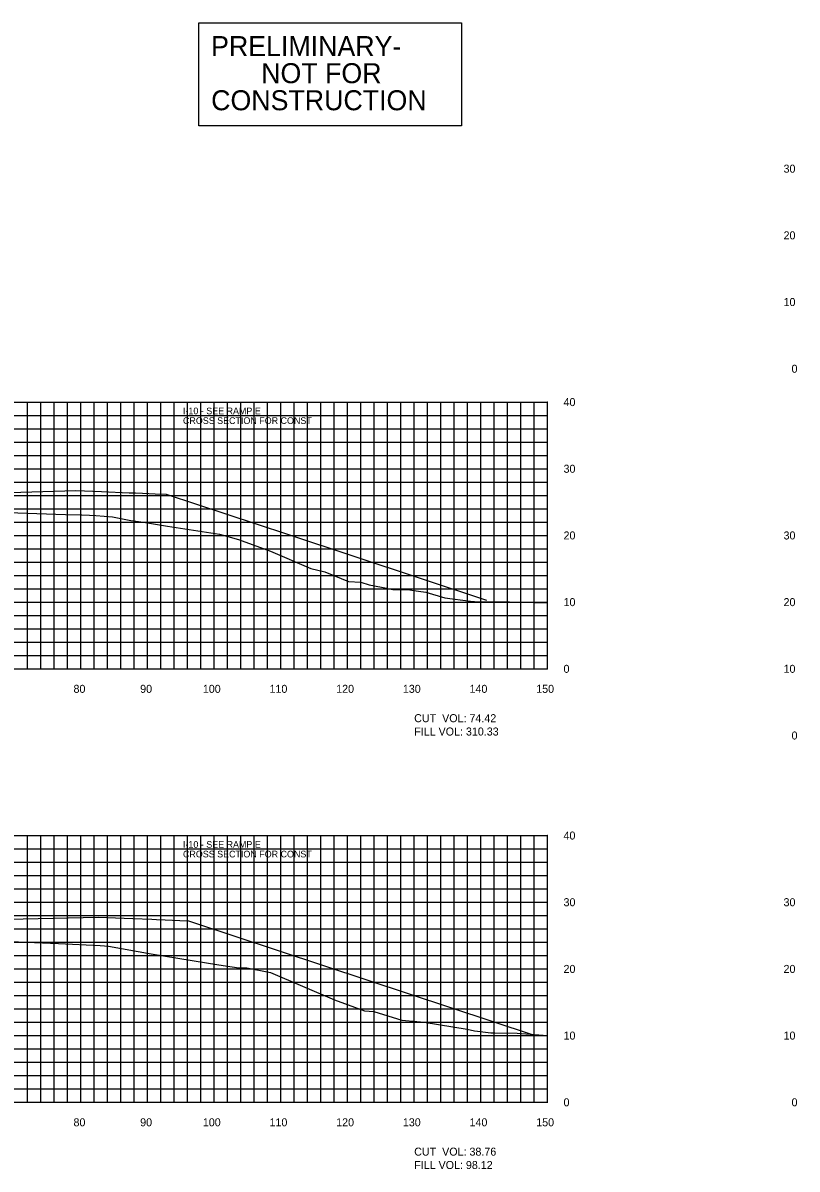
# Model space of a CAD drawing. Extents: x 1800880 to 1818864, y 245271 to 250560.
# Drawn here: x 1804402.3 to 1804518.4, y 250089.4 to 250261.3 of the extents above; entities that cross this region are included whole.
import ezdxf

# ---------------------------------------------------------------- set-up
doc = ezdxf.new("R2010")
doc.units = 0
for name, color, linetype in [('33', 7, 'Continuous'), ('CL-CNST', 7, 'Continuous'), ('DESIGN - DRAINAGE - Bridges', 7, 'Continuous'), ('DRAINAGETXT', 7, 'Continuous'), ('EPTEXT', 7, 'Continuous'), ('Level 32', 7, 'Continuous'), ('Level 46', 7, 'Continuous'), ('Level 62', 7, 'Continuous')]:
    doc.layers.add(name, color=color, linetype=linetype)

msp = doc.modelspace()

# ---------------------------------------------------------------- linework, layer by layer
at = {"layer": 'CL-CNST'}
for points in [[(1804400.12, 250187.87), (1804408.72, 250187.59), (1804411.05, 250187.51), (1804411.17, 250187.51), (1804412.3, 250187.45), (1804413.26, 250187.4), (1804415.77, 250187.24), (1804418.48, 250186.68), (1804420.41, 250186.43), (1804424, 250185.84), (1804431.81, 250184.63), (1804434.64, 250183.82), (1804439.43, 250182.06), (1804445.49, 250179.47), (1804447.61, 250178.96), (1804451.17, 250177.54), (1804452.98, 250177.43), (1804454.26, 250177), (1804456.09, 250176.66), (1804457.79, 250176.34), (1804458.79, 250176.34), (1804460, 250176.34), (1804461.67, 250176.08), (1804462.73, 250175.91), (1804465.59, 250175.08), (1804469.44, 250174.58), (1804470.07, 250174.53), (1804470.72, 250174.48), (1804472.77, 250174.48), (1804475.26, 250174.48), (1804475.29, 250174.48), (1804475.31, 250174.48), (1804481, 250174.31)], [(1804397.99, 250123.66), (1804407.65, 250123.24), (1804413.92, 250122.96), (1804414.55, 250122.9), (1804415.17, 250122.85), (1804421.56, 250121.68), (1804431.68, 250120.03), (1804434.68, 250119.61), (1804435.35, 250119.61), (1804435.88, 250119.61), (1804439.46, 250118.91), (1804449.03, 250114.81), (1804453.54, 250113.16), (1804454.94, 250113.05), (1804459.16, 250111.74), (1804461.41, 250111.55), (1804462.5, 250111.45), (1804468.94, 250110.41), (1804470.06, 250110.13), (1804470.5, 250110.1), (1804472.52, 250109.86), (1804473.09, 250109.85), (1804476.44, 250109.79), (1804481, 250109.44)]]:
    msp.add_lwpolyline(points, dxfattribs=at)
at = {"layer": 'DESIGN - DRAINAGE - Bridges'}
for p, q in [((1804481, 250164.43), (1804481, 250204.43)), ((1804481.06, 250204.43), (1804481, 250204.43)), ((1804481.06, 250194.43), (1804481, 250194.43)), ((1804481.06, 250184.43), (1804481, 250184.43)), ((1804481.06, 250174.43), (1804481, 250174.43)), ((1804181, 250164.43), (1804481, 250164.43)), ((1804411, 250164.37), (1804411, 250164.43)), ((1804421, 250164.37), (1804421, 250164.43)), ((1804431, 250164.37), (1804431, 250164.43)), ((1804441, 250164.37), (1804441, 250164.43)), ((1804451, 250164.37), (1804451, 250164.43)), ((1804461, 250164.37), (1804461, 250164.43)), ((1804471, 250164.37), (1804471, 250164.43)), ((1804481, 250164.37), (1804481, 250164.43)), ((1804481.06, 250164.43), (1804481, 250164.43)), ((1804481, 250099.43), (1804481, 250139.43)), ((1804481.06, 250139.43), (1804481, 250139.43)), ((1804481.06, 250129.43), (1804481, 250129.43)), ((1804481.06, 250119.43), (1804481, 250119.43)), ((1804481.06, 250109.43), (1804481, 250109.43)), ((1804181, 250099.43), (1804481, 250099.43)), ((1804411, 250099.37), (1804411, 250099.43)), ((1804421, 250099.37), (1804421, 250099.43)), ((1804431, 250099.37), (1804431, 250099.43)), ((1804441, 250099.37), (1804441, 250099.43)), ((1804451, 250099.37), (1804451, 250099.43)), ((1804461, 250099.37), (1804461, 250099.43)), ((1804471, 250099.37), (1804471, 250099.43)), ((1804481, 250099.37), (1804481, 250099.43)), ((1804481.06, 250099.43), (1804481, 250099.43))]:
    msp.add_line(p, q, dxfattribs=at)
at = {"layer": 'Level 32'}
msp.add_lwpolyline([(1804428.68, 250261.29), (1804468.08, 250261.29), (1804468.08, 250245.85), (1804428.68, 250245.85)], close=True, dxfattribs=at)
at = {"layer": 'Level 46'}
for p, q in [((1804181, 250204.43), (1804481, 250204.43)), ((1804403, 250164.43), (1804403, 250204.43)), ((1804405, 250164.43), (1804405, 250204.43)), ((1804407, 250164.43), (1804407, 250204.43)), ((1804409, 250164.43), (1804409, 250204.43)), ((1804411, 250164.43), (1804411, 250204.43)), ((1804413, 250164.43), (1804413, 250204.43)), ((1804415, 250164.43), (1804415, 250204.43)), ((1804417, 250164.43), (1804417, 250204.43)), ((1804419, 250164.43), (1804419, 250204.43)), ((1804421, 250164.43), (1804421, 250204.43)), ((1804423, 250164.43), (1804423, 250204.43)), ((1804425, 250164.43), (1804425, 250204.43)), ((1804427, 250164.43), (1804427, 250204.43)), ((1804429, 250164.43), (1804429, 250204.43)), ((1804431, 250164.43), (1804431, 250204.43)), ((1804433, 250164.43), (1804433, 250204.43)), ((1804435, 250164.43), (1804435, 250204.43)), ((1804437, 250164.43), (1804437, 250204.43)), ((1804439, 250164.43), (1804439, 250204.43)), ((1804441, 250164.43), (1804441, 250204.43)), ((1804443, 250164.43), (1804443, 250204.43)), ((1804445, 250164.43), (1804445, 250204.43)), ((1804447, 250164.43), (1804447, 250204.43)), ((1804449, 250164.43), (1804449, 250204.43)), ((1804451, 250164.43), (1804451, 250204.43)), ((1804453, 250164.43), (1804453, 250204.43)), ((1804455, 250164.43), (1804455, 250204.43)), ((1804457, 250164.43), (1804457, 250204.43)), ((1804459, 250164.43), (1804459, 250204.43)), ((1804461, 250164.43), (1804461, 250204.43)), ((1804463, 250164.43), (1804463, 250204.43)), ((1804465, 250164.43), (1804465, 250204.43)), ((1804467, 250164.43), (1804467, 250204.43)), ((1804469, 250164.43), (1804469, 250204.43)), ((1804471, 250164.43), (1804471, 250204.43)), ((1804473, 250164.43), (1804473, 250204.43)), ((1804475, 250164.43), (1804475, 250204.43)), ((1804477, 250164.43), (1804477, 250204.43)), ((1804479, 250164.43), (1804479, 250204.43)), ((1804481, 250164.43), (1804481, 250204.43)), ((1804181, 250202.43), (1804481, 250202.43)), ((1804181, 250200.43), (1804481, 250200.43)), ((1804181, 250198.43), (1804481, 250198.43)), ((1804181, 250196.43), (1804481, 250196.43)), ((1804181, 250194.43), (1804481, 250194.43)), ((1804181, 250192.43), (1804481, 250192.43)), ((1804181, 250190.43), (1804481, 250190.43)), ((1804181, 250188.43), (1804481, 250188.43)), ((1804181, 250186.43), (1804481, 250186.43)), ((1804181, 250184.43), (1804481, 250184.43)), ((1804181, 250182.43), (1804481, 250182.43)), ((1804181, 250180.43), (1804481, 250180.43)), ((1804181, 250178.43), (1804481, 250178.43)), ((1804181, 250176.43), (1804481, 250176.43)), ((1804181, 250174.43), (1804481, 250174.43)), ((1804181, 250172.43), (1804481, 250172.43)), ((1804181, 250170.43), (1804481, 250170.43)), ((1804181, 250168.43), (1804481, 250168.43)), ((1804181, 250166.43), (1804481, 250166.43)), ((1804181, 250164.43), (1804481, 250164.43)), ((1804181, 250139.43), (1804481, 250139.43)), ((1804403, 250099.43), (1804403, 250139.43)), ((1804405, 250099.43), (1804405, 250139.43)), ((1804407, 250099.43), (1804407, 250139.43)), ((1804409, 250099.43), (1804409, 250139.43)), ((1804411, 250099.43), (1804411, 250139.43)), ((1804413, 250099.43), (1804413, 250139.43)), ((1804415, 250099.43), (1804415, 250139.43)), ((1804417, 250099.43), (1804417, 250139.43)), ((1804419, 250099.43), (1804419, 250139.43)), ((1804421, 250099.43), (1804421, 250139.43)), ((1804423, 250099.43), (1804423, 250139.43)), ((1804425, 250099.43), (1804425, 250139.43)), ((1804427, 250099.43), (1804427, 250139.43)), ((1804429, 250099.43), (1804429, 250139.43)), ((1804431, 250099.43), (1804431, 250139.43)), ((1804433, 250099.43), (1804433, 250139.43)), ((1804435, 250099.43), (1804435, 250139.43)), ((1804437, 250099.43), (1804437, 250139.43)), ((1804439, 250099.43), (1804439, 250139.43)), ((1804441, 250099.43), (1804441, 250139.43)), ((1804443, 250099.43), (1804443, 250139.43)), ((1804445, 250099.43), (1804445, 250139.43)), ((1804447, 250099.43), (1804447, 250139.43)), ((1804449, 250099.43), (1804449, 250139.43)), ((1804451, 250099.43), (1804451, 250139.43)), ((1804453, 250099.43), (1804453, 250139.43)), ((1804455, 250099.43), (1804455, 250139.43)), ((1804457, 250099.43), (1804457, 250139.43)), ((1804459, 250099.43), (1804459, 250139.43)), ((1804461, 250099.43), (1804461, 250139.43)), ((1804463, 250099.43), (1804463, 250139.43)), ((1804465, 250099.43), (1804465, 250139.43)), ((1804467, 250099.43), (1804467, 250139.43)), ((1804469, 250099.43), (1804469, 250139.43)), ((1804471, 250099.43), (1804471, 250139.43)), ((1804473, 250099.43), (1804473, 250139.43)), ((1804475, 250099.43), (1804475, 250139.43)), ((1804477, 250099.43), (1804477, 250139.43)), ((1804479, 250099.43), (1804479, 250139.43)), ((1804481, 250099.43), (1804481, 250139.43)), ((1804181, 250137.43), (1804481, 250137.43)), ((1804181, 250135.43), (1804481, 250135.43)), ((1804181, 250133.43), (1804481, 250133.43)), ((1804181, 250131.43), (1804481, 250131.43)), ((1804181, 250129.43), (1804481, 250129.43)), ((1804181, 250127.43), (1804481, 250127.43)), ((1804181, 250125.43), (1804481, 250125.43)), ((1804181, 250123.43), (1804481, 250123.43)), ((1804181, 250121.43), (1804481, 250121.43)), ((1804181, 250119.43), (1804481, 250119.43)), ((1804181, 250117.43), (1804481, 250117.43)), ((1804181, 250115.43), (1804481, 250115.43)), ((1804181, 250113.43), (1804481, 250113.43)), ((1804181, 250111.43), (1804481, 250111.43)), ((1804181, 250109.43), (1804481, 250109.43)), ((1804181, 250107.43), (1804481, 250107.43)), ((1804181, 250105.43), (1804481, 250105.43)), ((1804181, 250103.43), (1804481, 250103.43)), ((1804181, 250101.43), (1804481, 250101.43)), ((1804181, 250099.43), (1804481, 250099.43))]:
    msp.add_line(p, q, dxfattribs=at)
at = {"layer": 'Level 62'}
for points in [[(1804390.25, 250190.62), (1804392.37, 250190.68), (1804394.21, 250190.72), (1804401.99, 250190.92), (1804410.25, 250191.15), (1804414.11, 250191), (1804418.27, 250190.84), (1804419.2, 250190.81), (1804420.27, 250190.77), (1804422.16, 250190.69), (1804423.78, 250190.63), (1804441.99, 250184.61), (1804471.84, 250174.73)], [(1804390.23, 250126.47), (1804390.97, 250126.5), (1804391.54, 250126.66), (1804392.07, 250126.67), (1804393.54, 250126.71), (1804396.43, 250126.78), (1804397.56, 250126.8), (1804402.36, 250126.92), (1804413.61, 250127.18), (1804418.81, 250126.98), (1804421.63, 250126.87), (1804422.36, 250126.84), (1804423.64, 250126.79), (1804425.84, 250126.71), (1804427.15, 250126.66), (1804454.05, 250117.76), (1804478.82, 250109.57)]]:
    msp.add_lwpolyline(points, dxfattribs=at)

# ---------------------------------------------------------------- texts
for s, p in [('80', (1804409.9, 250160.83)), ('90', (1804419.9, 250160.83)), ('100', (1804429.3, 250160.83)), ('110', (1804439.3, 250160.83)), ('120', (1804449.3, 250160.83)), ('130', (1804459.3, 250160.83)), ('140', (1804469.3, 250160.83)), ('150', (1804479.3, 250160.83)), ('80', (1804409.9, 250095.83)), ('90', (1804419.9, 250095.83)), ('100', (1804429.3, 250095.83)), ('110', (1804439.3, 250095.83)), ('120', (1804449.3, 250095.83)), ('130', (1804459.3, 250095.83)), ('140', (1804469.3, 250095.83)), ('150', (1804479.3, 250095.83))]:
    msp.add_text(s, height=1.2).set_placement(p)
at = {"layer": '33'}
for s, p in [('30', (1804516.4, 250238.83)), ('20', (1804516.4, 250228.83)), ('10', (1804516.4, 250218.83)), ('0', (1804517.6, 250208.83)), ('40', (1804483.4, 250203.83)), ('30', (1804483.4, 250193.83)), ('20', (1804483.4, 250183.83)), ('30', (1804516.4, 250183.83)), ('10', (1804483.4, 250173.83)), ('20', (1804516.4, 250173.83)), ('0', (1804483.4, 250163.83)), ('10', (1804516.4, 250163.83)), ('0', (1804517.6, 250153.83)), ('40', (1804483.4, 250138.83)), ('30', (1804483.4, 250128.83)), ('30', (1804516.4, 250128.83)), ('20', (1804483.4, 250118.83)), ('20', (1804516.4, 250118.83)), ('10', (1804483.4, 250108.83)), ('10', (1804516.4, 250108.83)), ('0', (1804483.4, 250098.83)), ('0', (1804517.6, 250098.83))]:
    msp.add_text(s, height=1.2, dxfattribs=at).set_placement(p)
at = {"layer": 'DRAINAGETXT'}
for s, p in [('CUT  VOL: 74.42', (1804461, 250156.43)), ('FILL VOL: 310.33', (1804461, 250154.43)), ('CUT  VOL: 38.76', (1804461, 250091.43)), ('FILL VOL: 98.12', (1804461, 250089.43))]:
    msp.add_text(s, height=1.2, dxfattribs=at).set_placement(p)
at = {"layer": 'EPTEXT'}
for s, p in [('I-10 - SEE RAMP E', (1804426.32, 250202.6)), ('CROSS SECTION FOR CONST ', (1804426.32, 250201.15)), ('I-10 - SEE RAMP E', (1804426.32, 250137.6)), ('CROSS SECTION FOR CONST ', (1804426.32, 250136.15))]:
    msp.add_text(s, height=1, dxfattribs=at).set_placement(p)
at = {"layer": 'Level 32'}
for s, p in [('PRELIMINARY-', (1804430.54, 250256.31)), ('NOT FOR', (1804438.05, 250252.25)), ('CONSTRUCTION', (1804430.55, 250248.19))]:
    msp.add_text(s, height=3, dxfattribs=at).set_placement(p)

doc.saveas('drawing.dxf')
